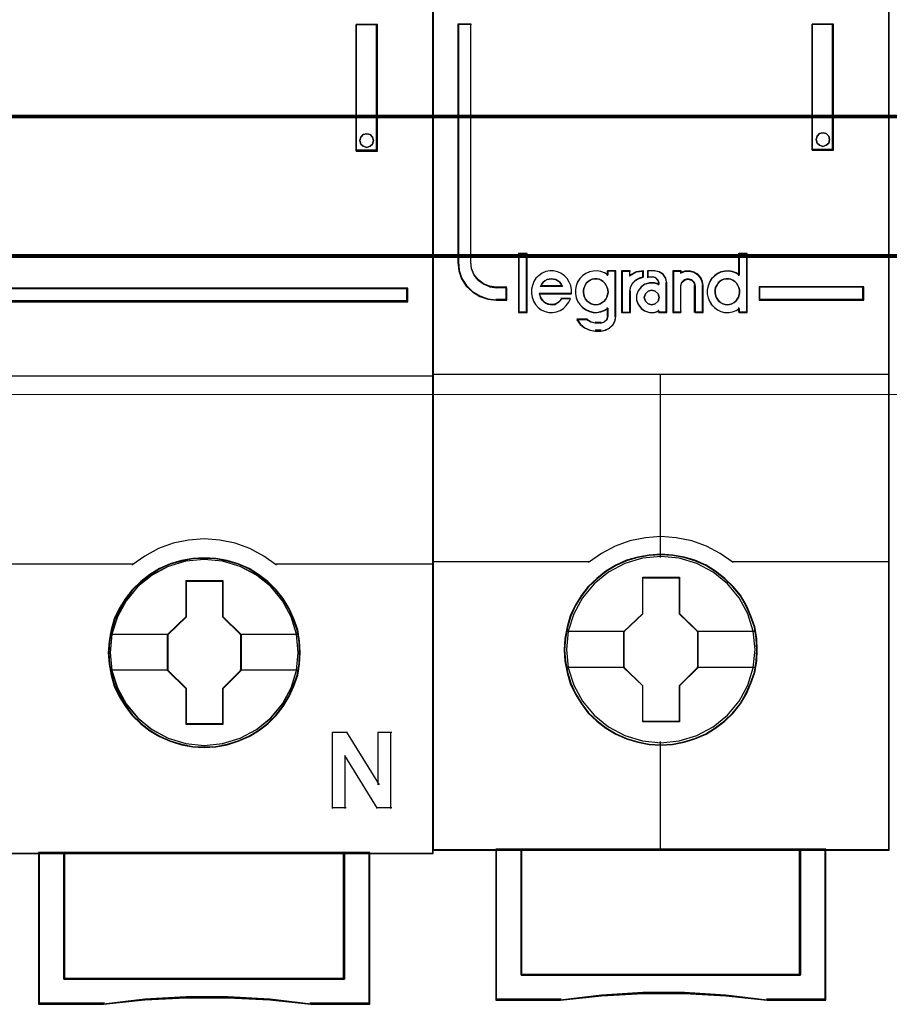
# Model space of a CAD drawing. Header units: millimetres. Extents: x -1290 to 1795, y -4192 to -1311.
# Tile 1043 of 1056: x 1490.75 to 1497.6, y -1929.76 to -1922.01. Entities that reach past the tile are written whole.
import ezdxf

# ---------------------------------------------------------------- set-up
doc = ezdxf.new("R2010")
doc.units = ezdxf.units.MM
doc.layers.add('30', color=7, linetype='Continuous')
doc.layers.add('45', color=7, linetype='Continuous')
doc.layers.add('Aparatura', color=7, linetype='Continuous', lineweight=13)

# ---------------------------------------------------------------- blocks, each defined once
blk = doc.blocks.new('*U166')
at = {"layer": '45', "color": 7}
for points in [[(315.552086, -533.484912), (243.531267, -533.484912), (243.531267, -615.513475), (315.552086, -615.513475), (315.552086, -533.484912)], [(312.51392, -587.855812), (313.353578, -587.855812), (313.353578, -582.875135), (312.51392, -582.875135), (312.51392, -587.855812)], [(312.693595, -587.312518), (312.78472, -587.211113), (312.93052, -587.175323), (313.06417, -587.211113), (313.16137, -587.312518), (313.19782, -587.443748), (313.16137, -587.580943), (313.06417, -587.670418), (312.93052, -587.712173), (312.78472, -587.670418), (312.693595, -587.580943), (312.657145, -587.443748), (312.693595, -587.312518)], [(279.518402, -593.254838), (279.518402, -593.788097), (314.55488, -593.788097), (314.55488, -593.254838), (279.518402, -593.254838)], [(310.308251, -607.602565), (310.285865, -607.154627), (310.213109, -606.706689), (310.056406, -606.275342), (309.877316, -605.860584), (309.647857, -605.473478), (309.368029, -605.125082), (309.037832, -604.804336), (308.674055, -604.527831), (308.304682, -604.284507), (307.873747, -604.102014), (307.442812, -603.974822), (306.98949, -603.89187), (306.536169, -603.86975), (306.082847, -603.89187), (305.640719, -603.974822), (305.192994, -604.102014), (304.778849, -604.284507), (304.392686, -604.527831), (304.034506, -604.804336), (303.698712, -605.125082), (303.435674, -605.473478), (303.189425, -605.860584), (302.993545, -606.275342), (302.876018, -606.706689), (302.786473, -607.154627), (302.75849, -607.602565), (302.786473, -608.050502), (302.876018, -608.48738), (302.993545, -608.918728), (303.189425, -609.327955), (303.435674, -609.720592), (303.698712, -610.080048), (304.034506, -610.400793), (304.392686, -610.677298), (304.778849, -610.904032), (305.192994, -611.086525), (305.640719, -611.224778), (306.082847, -611.313259), (306.536169, -611.33538), (306.98949, -611.313259), (307.442812, -611.224778), (307.873747, -611.086525), (308.304682, -610.904032), (308.674055, -610.677298), (309.037832, -610.400793), (309.368029, -610.080048), (309.647857, -609.720592), (309.877316, -609.327955), (310.056406, -608.918728), (310.213109, -608.48738), (310.285865, -608.050502), (310.308251, -607.602565)], [(310.308251, -607.602565), (310.285865, -607.154627), (310.213109, -606.706689), (310.056406, -606.275342), (309.877316, -605.860584), (309.647857, -605.473478), (309.368029, -605.125082), (309.037832, -604.804336), (308.674055, -604.527831), (308.304682, -604.284507), (307.873747, -604.102014), (307.442812, -603.974822), (306.98949, -603.89187), (306.536169, -603.86975), (306.082847, -603.89187), (305.640719, -603.974822), (305.192994, -604.102014), (304.778849, -604.284507), (304.392686, -604.527831), (304.034506, -604.804336), (303.698712, -605.125082), (303.435674, -605.473478), (303.189425, -605.860584), (302.993545, -606.275342), (302.876018, -606.706689), (302.786473, -607.154627), (302.75849, -607.602565), (302.786473, -608.050502), (302.876018, -608.48738), (302.993545, -608.918728), (303.189425, -609.327955), (303.435674, -609.720592), (303.698712, -610.080048), (304.034506, -610.400793), (304.392686, -610.677298), (304.778849, -610.904032), (305.192994, -611.086525), (305.640719, -611.224778), (306.082847, -611.313259), (306.536169, -611.33538), (306.98949, -611.313259), (307.442812, -611.224778), (307.873747, -611.086525), (308.304682, -610.904032), (308.674055, -610.677298), (309.037832, -610.400793), (309.368029, -610.080048), (309.647857, -609.720592), (309.877316, -609.327955), (310.056406, -608.918728), (310.213109, -608.48738), (310.285865, -608.050502), (310.308251, -607.602565)], [(310.288558, -607.603462), (310.266288, -607.158002), (310.193912, -606.712542), (310.038026, -606.283581), (309.859871, -605.871118), (309.631609, -605.486152), (309.35324, -605.139684), (309.024766, -604.820712), (308.662887, -604.545737), (308.295441, -604.303759), (307.866754, -604.122275), (307.438067, -603.995786), (306.987111, -603.913294), (306.536154, -603.891296), (306.085198, -603.913294), (305.645376, -603.995786), (305.199987, -604.122275), (304.788002, -604.303759), (304.403854, -604.545737), (304.047542, -604.820712), (303.713501, -605.139684), (303.451834, -605.486152), (303.20687, -605.871118), (303.012013, -606.283581), (302.895098, -606.712542), (302.80602, -607.158002), (302.778183, -607.603462), (302.80602, -608.048922), (302.895098, -608.483383), (303.012013, -608.912345), (303.20687, -609.319308), (303.451834, -609.709773), (303.713501, -610.067241), (304.047542, -610.386213), (304.403854, -610.661188), (304.788002, -610.886668), (305.199987, -611.068151), (305.645376, -611.205639), (306.085198, -611.293631), (306.536154, -611.315629), (306.987111, -611.293631), (307.438067, -611.205639), (307.866754, -611.068151), (308.295441, -610.886668), (308.662887, -610.661188), (309.024766, -610.386213), (309.35324, -610.067241), (309.631609, -609.709773), (309.859871, -609.319308), (310.038026, -608.912345), (310.193912, -608.483383), (310.266288, -608.048922), (310.288558, -607.603462)], [(305.82407, -604.765697), (307.264994, -604.765697), (307.264994, -606.184208), (307.982631, -606.887923), (307.982631, -608.306434), (307.264994, -609.02123), (307.264994, -610.428659), (305.82407, -610.428659), (305.82407, -609.02123), (305.089481, -608.306434), (305.089481, -606.887923), (305.82407, -606.184208), (305.82407, -604.765697)], [(305.82407, -604.765697), (307.264994, -604.765697), (307.264994, -604.765697), (307.264994, -606.184208), (307.264994, -606.184208), (307.982631, -606.887923), (307.982631, -606.887923), (307.982631, -608.306434), (307.982631, -608.306434), (307.264994, -609.02123), (307.264994, -609.02123), (307.264994, -610.428659), (307.264994, -610.428659), (305.82407, -610.428659), (305.82407, -610.428659), (305.82407, -609.02123), (305.82407, -609.02123), (305.089481, -608.306434), (305.089481, -608.306434), (305.089481, -606.887923), (305.089481, -606.887923), (305.82407, -606.184208), (305.82407, -606.184208), (305.82407, -604.765697), (305.82407, -604.765697)], [(305.834644, -604.787243), (307.254168, -604.787243), (307.254168, -606.19496), (307.961147, -606.89332), (307.961147, -608.301037), (307.254168, -609.010394), (307.254168, -610.407113), (305.834644, -610.407113), (305.834644, -609.010394), (305.110965, -608.301037), (305.110965, -606.89332), (305.834644, -606.19496), (305.834644, -604.787243)], [(312.053055, -620.454479), (301.013473, -620.454479), (301.013473, -615.470383), (300.013936, -615.470383), (300.013936, -621.44576), (302.571411, -621.44576), (304.201941, -621.274086), (305.826887, -621.191017), (307.468585, -621.191017), (309.110283, -621.274086), (310.729645, -621.44576), (313.058176, -621.44576), (313.058176, -615.470383), (312.053055, -615.470383), (312.053055, -620.454479)], [(301.011142, -615.470383), (301.011142, -620.461834), (312.055599, -620.461834), (312.055599, -615.470383), (306.530577, -615.470383), (301.011142, -615.470383)]]:
    blk.add_lwpolyline(points, close=True, dxfattribs=at)
at = {"layer": '45', "color": 139}
for points in [[(315.552086, -533.484912), (243.531267, -533.484912), (243.531267, -615.513475), (315.552086, -615.513475), (315.552086, -533.484912)], [(313.19782, -587.443748), (313.16137, -587.312518), (313.06417, -587.211113), (312.93052, -587.175323), (312.78472, -587.211113), (312.693595, -587.312518), (312.657145, -587.443748), (312.693595, -587.580943), (312.78472, -587.670418), (312.93052, -587.712173), (313.06417, -587.670418), (313.16137, -587.580943), (313.19782, -587.443748)], [(310.236638, -607.591792), (310.163861, -606.872865), (309.956724, -606.19265), (309.615228, -605.556676), (309.156169, -604.998126), (308.590742, -604.544649), (307.946938, -604.207307), (307.252751, -603.997159), (306.530571, -603.930796), (305.808392, -603.997159), (305.119803, -604.207307), (304.475999, -604.544649), (303.916171, -604.998126), (303.457111, -605.556676), (303.115615, -606.19265), (302.897282, -606.872865), (302.830103, -607.591792), (302.897282, -608.305188), (303.115615, -608.990934), (303.457111, -609.621377), (303.916171, -610.174397), (304.475999, -610.627874), (305.119803, -610.970747), (305.808392, -611.180895), (306.530571, -611.252787), (307.252751, -611.180895), (307.946938, -610.970747), (308.590742, -610.627874), (309.156169, -610.174397), (309.615228, -609.621377), (309.956724, -608.990934), (310.163861, -608.305188), (310.236638, -607.591792)], [(310.236638, -607.59725), (310.163861, -606.878309), (309.956724, -606.192551), (309.615228, -605.556565), (309.15057, -605.003533), (308.59634, -604.550048), (307.952537, -604.212698), (307.252751, -604.002547), (306.53617, -603.936183), (305.81399, -604.002547), (305.114204, -604.212698), (304.481598, -604.550048), (303.916171, -605.003533), (303.451513, -605.556565), (303.110017, -606.192551), (302.90288, -606.878309), (302.830103, -607.59725), (302.90288, -608.30513), (303.110017, -608.996419), (303.451513, -609.626875), (303.916171, -610.179906), (304.481598, -610.633392), (305.114204, -610.970741), (305.81399, -611.180893), (306.53617, -611.252787), (307.252751, -611.180893), (307.952537, -610.970741), (308.59634, -610.633392), (309.15057, -610.179906), (309.615228, -609.626875), (309.956724, -608.996419), (310.163861, -608.30513), (310.236638, -607.59725)]]:
    blk.add_lwpolyline(points, close=True, dxfattribs=at)
at = {"layer": '45', "color": 59}
for points in [[(315.530602, -533.506458), (243.550961, -533.506458), (243.550961, -615.493725), (315.530602, -615.493725), (315.530602, -533.506458)], [(312.51392, -587.855812), (313.353578, -587.855812), (313.353578, -582.875135), (312.51392, -582.875135), (312.51392, -587.855812)], [(312.693595, -587.312518), (312.78472, -587.211113), (312.93052, -587.175323), (313.06417, -587.211113), (313.16137, -587.312518), (313.19782, -587.443748), (313.16137, -587.580943), (313.06417, -587.670418), (312.93052, -587.712173), (312.78472, -587.670418), (312.693595, -587.580943), (312.657145, -587.443748), (312.693595, -587.312518)], [(312.053055, -620.454479), (301.013473, -620.454479), (301.013473, -615.470383), (300.013936, -615.470383), (300.013936, -621.44576), (302.571411, -621.44576), (304.201941, -621.274086), (305.826887, -621.191017), (307.468585, -621.191017), (309.110283, -621.274086), (310.729645, -621.44576), (313.058176, -621.44576), (313.058176, -615.470383), (312.053055, -615.470383), (312.053055, -620.454479)], [(312.034882, -620.440082), (301.031665, -620.440082), (301.031665, -615.491929), (300.03542, -615.491929), (300.03542, -621.424214), (302.584471, -621.424214), (304.20963, -621.253778), (305.829223, -621.171309), (307.465513, -621.171309), (309.101804, -621.253778), (310.715831, -621.424214), (313.036692, -621.424214), (313.036692, -615.491929), (312.034882, -615.491929), (312.034882, -620.440082)], [(301.011142, -615.470383), (301.011142, -620.461834), (312.055599, -620.461834), (312.055599, -615.470383), (306.530577, -615.470383), (301.011142, -615.470383)], [(301.030835, -615.491929), (301.030835, -620.440288), (312.035906, -620.440288), (312.035906, -615.491929), (306.530587, -615.491929), (301.030835, -615.491929)]]:
    blk.add_lwpolyline(points, close=True, dxfattribs=at)
at = {"layer": '45', "color": 139}
for points in [[(312.51392, -587.855812), (312.51392, -582.875135)], [(312.51392, -582.875135), (313.353578, -582.875135)], [(313.30882, -587.855812), (313.30882, -582.875135)], [(312.51392, -587.812721), (313.353578, -587.812721)], [(279.518402, -593.254838), (314.55488, -593.254838)], [(314.510122, -593.788097), (314.510122, -593.254838)], [(279.518402, -593.74321), (314.55488, -593.74321)], [(243.531267, -596.707557), (315.552086, -596.707557)], [(309.379077, -604.155232), (308.880027, -603.799626), (308.330511, -603.507112), (307.747352, -603.294895), (307.14737, -603.168712), (306.530567, -603.122828), (305.919371, -603.168712), (305.313782, -603.294895), (304.73623, -603.507112), (304.192321, -603.799626), (303.687664, -604.155232)], [(297.516446, -604.11214), (303.730631, -604.11214)], [(309.33611, -604.11214), (315.552086, -604.11214)], [(311.572214, -610.732096), (312.17376, -610.732096)], [(311.572214, -610.732096), (311.572214, -613.73774)], [(312.129002, -610.732096), (313.414449, -612.809473)], [(313.369691, -610.732096), (313.915737, -610.732096)], [(313.369691, -610.732096), (313.369691, -612.809473)], [(313.870979, -610.732096), (313.870979, -613.73774)], [(312.073502, -611.64959), (312.073502, -613.73774)], [(313.353578, -613.73774), (312.073502, -611.64959)], [(311.572214, -613.694648), (312.11826, -613.694648)], [(313.30882, -613.694648), (313.915737, -613.694648)], [(300.013936, -615.470383), (300.013936, -621.44576)], [(306.552169, -615.470383), (300.013936, -615.470383)], [(301.011142, -615.470383), (301.011142, -620.461834)], [(312.012632, -620.461834), (312.012632, -615.470383)], [(313.013418, -615.470383), (313.013418, -621.44576)], [(301.011142, -620.418742), (312.055599, -620.418742)], [(310.737927, -621.44576), (309.11532, -621.24611), (307.470332, -621.149505), (305.825345, -621.149505), (304.197143, -621.24611), (302.563346, -621.44576)], [(302.608103, -621.402668), (300.013936, -621.402668)], [(313.058176, -621.402668), (310.693169, -621.402668)]]:
    blk.add_lwpolyline(points, dxfattribs=at)
at = {"layer": '45', "color": 1}
for points in [[(279.518402, -593.254838), (279.518402, -593.788097), (314.55488, -593.788097), (314.55488, -593.254838), (279.518402, -593.254838)], [(279.539886, -593.276384), (279.539886, -593.766551), (314.533396, -593.766551), (314.533396, -593.276384), (279.539886, -593.276384)]]:
    blk.add_lwpolyline(points, close=True, dxfattribs=at)
at = {"layer": '45', "color": 7}
for points in [[(302.824732, -606.871802), (305.134239, -606.871802)], [(307.937873, -606.871802), (310.236638, -606.871802)], [(302.824732, -608.279463), (305.134239, -608.279463)], [(307.937873, -608.279463), (310.236638, -608.279463)]]:
    blk.add_lwpolyline(points, dxfattribs=at)
blk = doc.blocks.new('*U167')
at = {"layer": '45', "color": 7}
for points in [[(333.492839, -533.64471), (315.51986, -533.64471), (315.51986, -615.375223), (333.492839, -615.375223), (333.492839, -533.64471)], [(318.445236, -593.725255), (318.445236, -593.23608), (318.042962, -593.23608), (317.771003, -593.197606), (317.533038, -593.093175), (317.323403, -592.944774), (317.159094, -592.741409), (317.051443, -592.49957), (317.023114, -592.235745), (317.023114, -582.858975), (316.518856, -582.858975), (316.518856, -592.235745), (316.552851, -592.571022), (316.660502, -592.88981), (316.841808, -593.170124), (317.091104, -593.400971), (317.380061, -593.576854), (317.697347, -593.686781), (318.042962, -593.725255), (318.445236, -593.725255)], [(330.463625, -582.858975), (330.463625, -587.819902), (331.301492, -587.819902), (331.301492, -582.858975), (330.463625, -582.858975)], [(331.115259, -587.271122), (331.151106, -587.401036), (331.115259, -587.542759), (331.019669, -587.631337), (330.882257, -587.672673), (330.750819, -587.631337), (330.655229, -587.542759), (330.619382, -587.401036), (330.655229, -587.271122), (330.750819, -587.170735), (330.882257, -587.141209), (331.019669, -587.170735), (331.115259, -587.271122)], [(319.231184, -594.199263), (319.231184, -591.908224), (318.92325, -591.908224), (318.92325, -594.199263), (319.231184, -594.199263)], [(332.493843, -593.199178), (328.372536, -593.199178), (328.372536, -593.725255), (332.493843, -593.725255), (332.493843, -593.199178)], [(328.304504, -607.491304), (328.282195, -607.039907), (328.209692, -606.58851), (328.053531, -606.153627), (327.875062, -605.740764), (327.640821, -605.344416), (327.356385, -604.997611), (327.027332, -604.67833), (326.659239, -604.397583), (326.285569, -604.15537), (325.85055, -603.968206), (325.421108, -603.841594), (324.96378, -603.759022), (324.506452, -603.731497), (324.049125, -603.759022), (323.602951, -603.841594), (323.151201, -603.968206), (322.73849, -604.15537), (322.348088, -604.397583), (321.985572, -604.67833), (321.650942, -604.997611), (321.383238, -605.344416), (321.137843, -605.740764), (320.942642, -606.153627), (320.819944, -606.58851), (320.73071, -607.039907), (320.702824, -607.491304), (320.73071, -607.942701), (320.819944, -608.377583), (320.942642, -608.812466), (321.137843, -609.225329), (321.383238, -609.621677), (321.650942, -609.979492), (321.985572, -610.304278), (322.348088, -610.57952), (322.73849, -610.810723), (323.151201, -610.997887), (323.602951, -611.130004), (324.049125, -611.223586), (324.506452, -611.245605), (324.96378, -611.223586), (325.421108, -611.130004), (325.85055, -610.997887), (326.285569, -610.810723), (326.659239, -610.57952), (327.027332, -610.304278), (327.356385, -609.979492), (327.640821, -609.621677), (327.875062, -609.225329), (328.053531, -608.812466), (328.209692, -608.377583), (328.282195, -607.942701), (328.304504, -607.491304)], [(328.304504, -607.491304), (328.282195, -607.039907), (328.209692, -606.58851), (328.053531, -606.153627), (327.875062, -605.740764), (327.640821, -605.344416), (327.356385, -604.997611), (327.027332, -604.67833), (326.659239, -604.397583), (326.285569, -604.15537), (325.85055, -603.968206), (325.421108, -603.841594), (324.96378, -603.759022), (324.506452, -603.731497), (324.049125, -603.759022), (323.602951, -603.841594), (323.151201, -603.968206), (322.73849, -604.15537), (322.348088, -604.397583), (321.985572, -604.67833), (321.650942, -604.997611), (321.383238, -605.344416), (321.137843, -605.740764), (320.942642, -606.153627), (320.819944, -606.58851), (320.73071, -607.039907), (320.702824, -607.491304), (320.73071, -607.942701), (320.819944, -608.377583), (320.942642, -608.812466), (321.137843, -609.225329), (321.383238, -609.621677), (321.650942, -609.979492), (321.985572, -610.304278), (322.348088, -610.57952), (322.73849, -610.810723), (323.151201, -610.997887), (323.602951, -611.130004), (324.049125, -611.223586), (324.506452, -611.245605), (324.96378, -611.223586), (325.421108, -611.130004), (325.85055, -610.997887), (326.285569, -610.810723), (326.659239, -610.57952), (327.027332, -610.304278), (327.356385, -609.979492), (327.640821, -609.621677), (327.875062, -609.225329), (328.053531, -608.812466), (328.209692, -608.377583), (328.282195, -607.942701), (328.304504, -607.491304)], [(328.286601, -607.491291), (328.264397, -607.042051), (328.192236, -606.592811), (328.03681, -606.160007), (327.859182, -605.749117), (327.626044, -605.354663), (327.342948, -605.009515), (327.015445, -604.69176), (326.649086, -604.412355), (326.277176, -604.171299), (325.844206, -603.985029), (325.416787, -603.859023), (324.961613, -603.776845), (324.506439, -603.749452), (324.051266, -603.776845), (323.607194, -603.859023), (323.157571, -603.985029), (322.746805, -604.171299), (322.358242, -604.412355), (321.997433, -604.69176), (321.66438, -605.009515), (321.397936, -605.354663), (321.153697, -605.749117), (320.959415, -606.160007), (320.837296, -606.592811), (320.748481, -607.042051), (320.720727, -607.491291), (320.748481, -607.94053), (320.837296, -608.373335), (320.959415, -608.806139), (321.153697, -609.217029), (321.397936, -609.611483), (321.66438, -609.967588), (321.997433, -610.290821), (322.358242, -610.564748), (322.746805, -610.794846), (323.157571, -610.981116), (323.607194, -611.112601), (324.051266, -611.205736), (324.506439, -611.22765), (324.961613, -611.205736), (325.416787, -611.112601), (325.844206, -610.981116), (326.277176, -610.794846), (326.649086, -610.564748), (327.015445, -610.290821), (327.342948, -609.967588), (327.626044, -609.611483), (327.859182, -609.217029), (328.03681, -608.806139), (328.192236, -608.373335), (328.264397, -607.94053), (328.286601, -607.491291)], [(323.792197, -604.634627), (325.237372, -604.634627), (325.237372, -606.063032), (325.962771, -606.768962), (325.962771, -608.197368), (325.237372, -608.914328), (325.237372, -610.331703), (323.792197, -610.331703), (323.792197, -608.914328), (323.049928, -608.197368), (323.049928, -606.768962), (323.792197, -606.063032), (323.792197, -604.634627)], [(323.792197, -604.634627), (325.237372, -604.634627), (325.237372, -604.634627), (325.237372, -606.063032), (325.237372, -606.063032), (325.962771, -606.768962), (325.962771, -606.768962), (325.962771, -608.197368), (325.962771, -608.197368), (325.237372, -608.914328), (325.237372, -608.914328), (325.237372, -610.331703), (325.237372, -610.331703), (323.792197, -610.331703), (323.792197, -610.331703), (323.792197, -608.914328), (323.792197, -608.914328), (323.049928, -608.197368), (323.049928, -608.197368), (323.049928, -606.768962), (323.049928, -606.768962), (323.792197, -606.063032), (323.792197, -606.063032), (323.792197, -604.634627), (323.792197, -604.634627)], [(323.802309, -604.654377), (325.228832, -604.654377), (325.228832, -606.073329), (325.944868, -606.774587), (325.944868, -608.193539), (325.228832, -608.905754), (325.228832, -610.313748), (323.802309, -610.313748), (323.802309, -608.905754), (323.069621, -608.193539), (323.069621, -606.774587), (323.802309, -606.073329), (323.802309, -604.654377)], [(330.006235, -615.337517), (330.006235, -620.288123), (319.008254, -620.288123), (319.008254, -615.337517), (318.011979, -615.337517), (318.011979, -621.285962), (320.555541, -621.285962), (322.175183, -621.109548), (323.805956, -621.021341), (325.43673, -621.021341), (327.067503, -621.109548), (328.692711, -621.285962), (331.00251, -621.285962), (331.00251, -615.337517), (330.006235, -615.337517)], [(324.501676, -615.337517), (319.005604, -615.337517), (319.005604, -620.294854), (330.008884, -620.294854), (330.008884, -615.337517), (324.501676, -615.337517)], [(330.008884, -620.294854), (330.008884, -615.337517), (324.501676, -615.337517), (319.005604, -615.337517), (319.005604, -620.294854), (330.008884, -620.294854)]]:
    blk.add_lwpolyline(points, close=True, dxfattribs=at)
at = {"layer": '45', "color": 139}
for points in [[(333.492839, -533.64471), (315.51986, -533.64471), (315.51986, -615.375223), (333.492839, -615.375223), (333.492839, -533.64471)], [(331.151106, -587.401036), (331.115259, -587.271122), (331.019669, -587.170735), (330.882257, -587.141209), (330.750819, -587.170735), (330.655229, -587.271122), (330.619382, -587.401036), (330.655229, -587.542759), (330.750819, -587.631337), (330.882257, -587.672673), (331.019669, -587.631337), (331.115259, -587.542759), (331.151106, -587.401036)], [(321.937737, -593.91019), (322.035927, -593.898822), (322.122565, -593.870402), (322.203428, -593.824929), (322.272739, -593.768089), (322.336274, -593.688512), (322.376705, -593.61462), (322.405584, -593.517991), (322.428688, -593.421362), (322.417136, -593.324733), (322.399809, -593.228104), (322.359377, -593.142843), (322.307394, -593.051898), (322.238083, -592.989374), (322.162997, -592.938217), (322.076358, -592.898429), (321.983944, -592.881377), (321.897305, -592.881377), (321.799115, -592.898429), (321.724028, -592.938217), (321.643166, -592.989374), (321.573855, -593.051898), (321.527648, -593.142843), (321.487216, -593.228104), (321.458337, -593.324733), (321.458337, -593.421362), (321.469889, -593.517991), (321.498768, -593.61462), (321.544975, -593.688512), (321.602734, -593.768089), (321.683597, -593.824929), (321.76446, -593.870402), (321.851098, -593.898822), (321.937737, -593.91019)], [(327.121105, -593.91019), (327.213598, -593.898822), (327.300309, -593.870402), (327.387021, -593.824929), (327.45639, -593.768089), (327.514198, -593.688512), (327.566225, -593.61462), (327.595129, -593.517991), (327.60091, -593.421362), (327.60091, -593.324733), (327.583568, -593.228104), (327.543102, -593.142843), (327.485294, -593.051898), (327.415925, -592.989374), (327.346556, -592.938217), (327.259844, -592.898429), (327.173132, -592.881377), (327.074859, -592.881377), (326.988147, -592.898429), (326.901436, -592.938217), (326.820505, -592.989374), (326.762697, -593.051898), (326.704889, -593.142843), (326.664424, -593.228104), (326.641301, -593.324733), (326.641301, -593.421362), (326.652862, -593.517991), (326.681766, -593.61462), (326.733793, -593.688512), (326.791601, -593.768089), (326.86097, -593.824929), (326.947682, -593.870402), (327.034394, -593.898822), (327.121105, -593.91019)], [(324.437422, -593.622912), (324.395861, -593.482205), (324.28899, -593.376674), (324.146496, -593.335635), (324.004001, -593.376674), (323.89713, -593.482205), (323.85557, -593.622912), (323.89713, -593.76362), (324.004001, -593.869151), (324.146496, -593.91019), (324.28899, -593.869151), (324.395861, -593.76362), (324.437422, -593.622912)], [(328.216779, -607.480412), (328.144261, -606.759235), (327.937866, -606.076595), (327.592015, -605.4435), (327.134599, -604.887479), (326.571196, -604.436055), (325.924119, -604.094735), (325.226838, -603.885538), (324.501666, -603.819476), (323.782072, -603.885538), (323.09037, -604.094735), (322.443293, -604.436055), (321.87989, -604.887479), (321.422474, -605.4435), (321.076623, -606.076595), (320.864649, -606.759235), (320.79771, -607.480412), (320.864649, -608.196084), (321.076623, -608.88423), (321.422474, -609.511819), (321.87989, -610.067841), (322.443293, -610.52477), (323.09037, -610.860585), (323.782072, -611.075286), (324.501666, -611.146854), (325.226838, -611.075286), (325.924119, -610.860585), (326.571196, -610.52477), (327.134599, -610.067841), (327.592015, -609.511819), (327.937866, -608.88423), (328.144261, -608.196084), (328.216779, -607.480412)]]:
    blk.add_lwpolyline(points, close=True, dxfattribs=at)
at = {"layer": '45', "color": 59}
for points in [[(333.474936, -533.664461), (315.539553, -533.664461), (315.539553, -615.357268), (333.474936, -615.357268), (333.474936, -533.664461)], [(330.463625, -582.858975), (330.463625, -587.819902), (331.301492, -587.819902), (331.301492, -582.858975), (330.463625, -582.858975)], [(331.115259, -587.271122), (331.151106, -587.401036), (331.115259, -587.542759), (331.019669, -587.631337), (330.882257, -587.672673), (330.750819, -587.631337), (330.655229, -587.542759), (330.619382, -587.401036), (330.655229, -587.271122), (330.750819, -587.170735), (330.882257, -587.141209), (331.019669, -587.170735), (331.115259, -587.271122)], [(319.249087, -594.217218), (319.249087, -591.890269), (318.905347, -591.890269), (318.905347, -594.217218), (319.249087, -594.217218)], [(326.335157, -593.320953), (326.335157, -593.482392), (326.363595, -593.632697), (326.420471, -593.771869), (326.505786, -593.905474), (326.613851, -594.016811), (326.73898, -594.111448), (326.869795, -594.172683), (327.017674, -594.206085), (327.171241, -594.217218), (327.324807, -594.189384), (327.466998, -594.133715), (327.592126, -594.050212), (327.592126, -594.217218), (327.910635, -594.217218), (327.910635, -591.890269), (327.592126, -591.890269), (327.592126, -592.747566), (327.466998, -592.664063), (327.324807, -592.613961), (327.171241, -592.586127), (327.017674, -592.597261), (326.869795, -592.625095), (326.73898, -592.691897), (326.613851, -592.7754), (326.505786, -592.886738), (326.420471, -593.020342), (326.363595, -593.170648), (326.335157, -593.320953)], [(319.410216, -593.460265), (319.438648, -593.611655), (319.495513, -593.763046), (319.575124, -593.892009), (319.677482, -594.009757), (319.802585, -594.105077), (319.950434, -594.172362), (320.092597, -594.206004), (320.246132, -594.217218), (320.399668, -594.189183), (320.547517, -594.133112), (320.678307, -594.049006), (320.78635, -593.942472), (320.883021, -593.807903), (320.951259, -593.667726), (320.604382, -593.667726), (320.547517, -593.740618), (320.479279, -593.807903), (320.399668, -593.858366), (320.325743, -593.886402), (320.240446, -593.903223), (320.149462, -593.892009), (320.064164, -593.875187), (319.978866, -593.847152), (319.899255, -593.791081), (319.84239, -593.723797), (319.785525, -593.645298), (319.757093, -593.561192), (319.72866, -593.477086), (320.991065, -593.477086), (320.991065, -593.314481), (320.962632, -593.151876), (320.90008, -593.0117), (320.814783, -592.87713), (320.712426, -592.764989), (320.57595, -592.669669), (320.439473, -592.613598), (320.285938, -592.574349), (320.132402, -592.574349), (319.978866, -592.602384), (319.836704, -592.658455), (319.711601, -592.753775), (319.592184, -592.860309), (319.506886, -592.994879), (319.450021, -593.146269), (319.410216, -593.29766), (319.410216, -593.460265)], [(321.232182, -593.008662), (321.175275, -593.159001), (321.146822, -593.30934), (321.146822, -593.470816), (321.175275, -593.621155), (321.232182, -593.760358), (321.323232, -593.893993), (321.425664, -594.005355), (321.550858, -594.100013), (321.698815, -594.161262), (321.841081, -594.194671), (321.994728, -594.205807), (322.142685, -594.177967), (322.284951, -594.122286), (322.421527, -594.038764), (322.421527, -594.356147), (322.381692, -594.49535), (322.27357, -594.590008), (322.142685, -594.628984), (321.937822, -594.628984), (321.755721, -594.590008), (321.590692, -594.49535), (321.198038, -594.49535), (321.328923, -594.679097), (321.505333, -594.8183), (321.715887, -594.912958), (321.937822, -594.940799), (322.142685, -594.940799), (322.324786, -594.912958), (322.484124, -594.829437), (322.620699, -594.706938), (322.706059, -594.534326), (322.740203, -594.356147), (322.740203, -592.574349), (322.421527, -592.574349), (322.421527, -592.735824), (322.284951, -592.652302), (322.142685, -592.602189), (321.994728, -592.574349), (321.841081, -592.585485), (321.698815, -592.613326), (321.550858, -592.680143), (321.425664, -592.763665), (321.323232, -592.875027), (321.232182, -593.008662)], [(322.962202, -592.574349), (322.962202, -594.217218), (323.287198, -594.217218), (323.287198, -593.39298), (323.316216, -593.230375), (323.391662, -593.06777), (323.513535, -592.944415), (323.658623, -592.860309), (323.826925, -592.809845), (323.826925, -592.574349), (323.542553, -592.613598), (323.287198, -592.748168), (323.287198, -592.574349), (322.962202, -592.574349)], [(322.980105, -592.592304), (322.980105, -594.199263), (323.291644, -594.199263), (323.291644, -593.393041), (323.31946, -593.233991), (323.391782, -593.07494), (323.508609, -592.954281), (323.647689, -592.872013), (323.809021, -592.822653), (323.809021, -592.592304), (323.536425, -592.630695), (323.291644, -592.762323), (323.291644, -592.592304), (322.980105, -592.592304)], [(323.612207, -593.364945), (323.554797, -593.533157), (323.554797, -593.723797), (323.612207, -593.892009), (323.727028, -594.049006), (323.870555, -594.149933), (324.06001, -594.206004), (324.243724, -594.206004), (324.427438, -594.149933), (324.427438, -594.217218), (324.748937, -594.217218), (324.748937, -593.039735), (324.70875, -592.860309), (324.59967, -592.708918), (324.444661, -592.613598), (324.260947, -592.574349), (323.996858, -592.574349), (323.996858, -592.809845), (324.186313, -592.809845), (324.301134, -592.837881), (324.38725, -592.927594), (324.427438, -593.039735), (324.427438, -593.10702), (324.243724, -593.050949), (324.06001, -593.050949), (323.870555, -593.10702), (323.727028, -593.213554), (323.612207, -593.364945)], [(324.981678, -592.574349), (324.981678, -594.217218), (325.291231, -594.217218), (325.291231, -593.16309), (325.331358, -593.022914), (325.434542, -592.927594), (325.572121, -592.888344), (325.721165, -592.927594), (325.812884, -593.022914), (325.853011, -593.16309), (325.853011, -594.217218), (326.174028, -594.217218), (326.174028, -593.16309), (326.145366, -592.994879), (326.076577, -592.832274), (325.961928, -592.708918), (325.807151, -592.624812), (325.64091, -592.574349), (325.457472, -592.585563), (325.291231, -592.641634), (325.291231, -592.574349), (324.981678, -592.574349)], [(324.999581, -592.592304), (324.999581, -594.199263), (325.299838, -594.199263), (325.299838, -593.168177), (325.33876, -593.031064), (325.438846, -592.937827), (325.572293, -592.899436), (325.716861, -592.937827), (325.805826, -593.031064), (325.844748, -593.168177), (325.844748, -594.199263), (326.156125, -594.199263), (326.156125, -593.168177), (326.128324, -593.003641), (326.0616, -592.844591), (325.950394, -592.723932), (325.800266, -592.641664), (325.639017, -592.592304), (325.461087, -592.603273), (325.299838, -592.658118), (325.299838, -592.592304), (324.999581, -592.592304)], [(320.584687, -593.094417), (320.631211, -593.188405), (319.764698, -593.188405), (319.817038, -593.094417), (319.875193, -593.019226), (319.944979, -592.969099), (320.032212, -592.912706), (320.11363, -592.893909), (320.200862, -592.881377), (320.288095, -592.893909), (320.375328, -592.912706), (320.456745, -592.969099), (320.526532, -593.019226), (320.584687, -593.094417)], [(320.631211, -593.188405), (319.764698, -593.188405), (319.817038, -593.094417), (319.875193, -593.019226), (319.944979, -592.969099), (320.032212, -592.912706), (320.11363, -592.893909), (320.200862, -592.881377), (320.288095, -592.893909), (320.375328, -592.912706), (320.456745, -592.969099), (320.526532, -593.019226), (320.584687, -593.094417), (320.631211, -593.188405)], [(322.336274, -593.688512), (322.272739, -593.768089), (322.203428, -593.824929), (322.122565, -593.870402), (322.035927, -593.898822), (321.937737, -593.91019), (321.851098, -593.898822), (321.76446, -593.870402), (321.683597, -593.824929), (321.602734, -593.768089), (321.544975, -593.688512), (321.498768, -593.61462), (321.469889, -593.517991), (321.458337, -593.421362), (321.458337, -593.324733), (321.487216, -593.228104), (321.527648, -593.142843), (321.573855, -593.051898), (321.643166, -592.989374), (321.724028, -592.938217), (321.799115, -592.898429), (321.897305, -592.881377), (321.983944, -592.881377), (322.076358, -592.898429), (322.162997, -592.938217), (322.238083, -592.989374), (322.307394, -593.051898), (322.359377, -593.142843), (322.399809, -593.228104), (322.417136, -593.324733), (322.428688, -593.421362), (322.405584, -593.517991), (322.376705, -593.61462), (322.336274, -593.688512)], [(321.527648, -593.142843), (321.573855, -593.051898), (321.643166, -592.989374), (321.724028, -592.938217), (321.799115, -592.898429), (321.897305, -592.881377), (321.983944, -592.881377), (322.076358, -592.898429), (322.162997, -592.938217), (322.238083, -592.989374), (322.307394, -593.051898), (322.359377, -593.142843), (322.399809, -593.228104), (322.417136, -593.324733), (322.428688, -593.421362), (322.405584, -593.517991), (322.376705, -593.61462), (322.336274, -593.688512), (322.272739, -593.768089), (322.203428, -593.824929), (322.122565, -593.870402), (322.035927, -593.898822), (321.937737, -593.91019), (321.851098, -593.898822), (321.76446, -593.870402), (321.683597, -593.824929), (321.602734, -593.768089), (321.544975, -593.688512), (321.498768, -593.61462), (321.469889, -593.517991), (321.458337, -593.421362), (321.458337, -593.324733), (321.487216, -593.228104), (321.527648, -593.142843)], [(327.259844, -592.898429), (327.346556, -592.938217), (327.415925, -592.989374), (327.485294, -593.051898), (327.543102, -593.142843), (327.583568, -593.228104), (327.60091, -593.324733), (327.60091, -593.421362), (327.595129, -593.517991), (327.566225, -593.61462), (327.514198, -593.688512), (327.45639, -593.768089), (327.387021, -593.824929), (327.300309, -593.870402), (327.213598, -593.898822), (327.121105, -593.91019), (327.034394, -593.898822), (326.947682, -593.870402), (326.86097, -593.824929), (326.791601, -593.768089), (326.733793, -593.688512), (326.681766, -593.61462), (326.652862, -593.517991), (326.641301, -593.421362), (326.641301, -593.324733), (326.664424, -593.228104), (326.704889, -593.142843), (326.762697, -593.051898), (326.820505, -592.989374), (326.901436, -592.938217), (326.988147, -592.898429), (327.074859, -592.881377), (327.173132, -592.881377), (327.259844, -592.898429)], [(326.664424, -593.228104), (326.704889, -593.142843), (326.762697, -593.051898), (326.820505, -592.989374), (326.901436, -592.938217), (326.988147, -592.898429), (327.074859, -592.881377), (327.173132, -592.881377), (327.259844, -592.898429), (327.346556, -592.938217), (327.415925, -592.989374), (327.485294, -593.051898), (327.543102, -593.142843), (327.583568, -593.228104), (327.60091, -593.324733), (327.60091, -593.421362), (327.595129, -593.517991), (327.566225, -593.61462), (327.514198, -593.688512), (327.45639, -593.768089), (327.387021, -593.824929), (327.300309, -593.870402), (327.213598, -593.898822), (327.121105, -593.91019), (327.034394, -593.898822), (326.947682, -593.870402), (326.86097, -593.824929), (326.791601, -593.768089), (326.733793, -593.688512), (326.681766, -593.61462), (326.652862, -593.517991), (326.641301, -593.421362), (326.641301, -593.324733), (326.664424, -593.228104)], [(324.395861, -593.482205), (324.437422, -593.622912), (324.395861, -593.76362), (324.28899, -593.869151), (324.146496, -593.91019), (324.004001, -593.869151), (323.89713, -593.76362), (323.85557, -593.622912), (323.89713, -593.482205), (324.004001, -593.376674), (324.146496, -593.335635), (324.28899, -593.376674), (324.395861, -593.482205)], [(323.85557, -593.622912), (323.89713, -593.482205), (324.004001, -593.376674), (324.146496, -593.335635), (324.28899, -593.376674), (324.395861, -593.482205), (324.437422, -593.622912), (324.395861, -593.76362), (324.28899, -593.869151), (324.146496, -593.91019), (324.004001, -593.869151), (323.89713, -593.76362), (323.85557, -593.622912)], [(332.475939, -593.217133), (328.390439, -593.217133), (328.390439, -593.7073), (332.475939, -593.7073), (332.475939, -593.217133)], [(330.006235, -615.337517), (330.006235, -620.288123), (319.008254, -620.288123), (319.008254, -615.337517), (318.011979, -615.337517), (318.011979, -621.285962), (320.555541, -621.285962), (322.175183, -621.109548), (323.805956, -621.021341), (325.43673, -621.021341), (327.067503, -621.109548), (328.692711, -621.285962), (331.00251, -621.285962), (331.00251, -615.337517), (330.006235, -615.337517)], [(329.989425, -615.355472), (329.989425, -620.276192), (319.023274, -620.276192), (319.023274, -615.355472), (318.029882, -615.355472), (318.029882, -621.268007), (320.566082, -621.268007), (322.181037, -621.092658), (323.807091, -621.004984), (325.433144, -621.004984), (327.059198, -621.092658), (328.679702, -621.268007), (330.982816, -621.268007), (330.982816, -615.355472), (329.989425, -615.355472)], [(324.501676, -615.337517), (319.005604, -615.337517), (319.005604, -620.294854), (330.008884, -620.294854), (330.008884, -615.337517), (324.501676, -615.337517)], [(330.008884, -620.294854), (330.008884, -615.337517), (324.501676, -615.337517), (319.005604, -615.337517), (319.005604, -620.294854), (330.008884, -620.294854)], [(324.5008, -615.355472), (319.023508, -615.355472), (319.023508, -620.276899), (329.989191, -620.276899), (329.989191, -615.355472), (324.5008, -615.355472)]]:
    blk.add_lwpolyline(points, close=True, dxfattribs=at)
at = {"layer": '45', "color": 139}
for points in [[(316.518856, -582.858975), (316.518856, -592.240388)], [(316.518856, -582.858975), (317.05237, -582.858975)], [(317.012983, -582.858975), (317.012983, -592.240388)], [(330.463625, -587.819902), (330.463625, -582.858975)], [(330.463625, -582.858975), (331.301492, -582.858975)], [(331.262105, -587.819902), (331.262105, -582.858975)], [(330.463625, -587.782197), (331.301492, -587.782197)], [(316.518856, -592.202683), (316.552998, -592.545402), (316.661116, -592.871266), (316.843209, -593.157802), (317.093587, -593.393773), (317.383798, -593.57356), (317.702461, -593.685927), (318.049576, -593.725255)], [(317.012983, -592.202683), (317.041777, -592.475439), (317.151196, -592.725466), (317.318202, -592.935715), (317.53128, -593.08914), (317.773151, -593.197106), (318.049576, -593.236883)], [(318.905347, -591.890269), (318.905347, -594.217218)], [(318.905347, -591.890269), (319.249087, -591.890269)], [(319.2097, -591.890269), (319.2097, -594.217218)], [(327.561523, -591.890269), (327.561523, -592.771852)], [(327.561523, -591.890269), (327.910635, -591.890269)], [(327.873038, -591.890269), (327.873038, -594.217218)], [(320.991065, -593.477086), (320.991065, -593.314481), (320.962632, -593.151876), (320.90008, -593.0117), (320.814783, -592.87713), (320.712426, -592.764989), (320.57595, -592.669669), (320.439473, -592.613598), (320.285938, -592.574349), (320.132402, -592.574349), (319.978866, -592.602384), (319.836704, -592.658455), (319.711601, -592.753775), (319.592184, -592.860309), (319.506886, -592.994879), (319.450021, -593.146269), (319.410216, -593.29766), (319.410216, -593.460265), (319.438648, -593.611655), (319.495513, -593.763046), (319.575124, -593.892009), (319.677482, -594.009757), (319.802585, -594.105077), (319.950434, -594.172362), (320.092597, -594.206004), (320.246132, -594.217218), (320.399668, -594.189183), (320.547517, -594.133112), (320.678307, -594.049006), (320.78635, -593.942472), (320.883021, -593.807903), (320.951259, -593.667726)], [(322.428688, -592.736954), (322.291345, -592.652848), (322.14828, -592.602384), (321.999492, -592.574349), (321.844981, -592.585563), (321.701916, -592.613598), (321.553128, -592.680883), (321.42723, -592.764989), (321.324223, -592.87713), (321.232661, -593.0117), (321.175435, -593.16309), (321.146822, -593.314481), (321.146822, -593.477086), (321.175435, -593.628477), (321.232661, -593.768653), (321.324223, -593.903223), (321.42723, -594.015364), (321.553128, -594.110684), (321.701916, -594.172362), (321.844981, -594.206004), (321.999492, -594.217218), (322.14828, -594.189183), (322.291345, -594.133112), (322.428688, -594.049006)], [(322.389301, -592.574349), (322.389301, -592.771852)], [(322.389301, -592.574349), (322.740203, -592.574349)], [(322.700816, -592.574349), (322.700816, -594.366244)], [(322.962202, -592.574349), (322.962202, -594.217218)], [(322.962202, -592.574349), (323.311314, -592.574349)], [(323.826925, -592.574349), (323.534506, -592.621379), (323.271927, -592.782625)], [(323.271927, -592.574349), (323.271927, -592.782625)], [(323.787538, -592.574349), (323.787538, -592.843672)], [(323.982682, -592.574349), (323.982682, -592.843672)], [(324.276294, -592.574349), (323.982682, -592.574349)], [(324.748937, -593.068107), (324.70677, -592.877743), (324.592316, -592.717122), (324.429671, -592.615991), (324.236907, -592.574349)], [(324.981678, -592.574349), (324.981678, -594.217218)], [(324.981678, -592.574349), (325.320048, -592.574349)], [(326.174028, -593.188405), (326.145023, -593.01296), (326.07541, -592.843364), (325.959388, -592.714704), (325.802759, -592.626982), (325.634527, -592.574349), (325.448892, -592.586045), (325.280661, -592.644527)], [(325.280661, -592.574349), (325.280661, -592.678487)], [(327.60091, -592.736954), (327.474907, -592.652848), (327.331723, -592.602384), (327.177083, -592.574349), (327.022444, -592.585563), (326.873531, -592.613598), (326.741801, -592.680883), (326.615799, -592.764989), (326.506978, -592.87713), (326.421068, -593.0117), (326.363794, -593.16309), (326.335157, -593.314481), (326.335157, -593.477086), (326.363794, -593.628477), (326.421068, -593.768653), (326.506978, -593.903223), (326.615799, -594.015364), (326.741801, -594.110684), (326.873531, -594.172362), (327.022444, -594.206004), (327.177083, -594.217218), (327.331723, -594.189183), (327.474907, -594.133112), (327.60091, -594.049006)], [(320.631211, -593.188405), (320.584687, -593.094417), (320.526532, -593.019226), (320.456745, -592.969099), (320.375328, -592.912706), (320.288095, -592.893909), (320.200862, -592.881377), (320.11363, -592.893909), (320.032212, -592.912706), (319.944979, -592.969099), (319.875193, -593.019226), (319.817038, -593.094417), (319.764698, -593.188405)], [(323.826925, -592.804171), (323.653861, -592.856844), (323.504668, -592.944633), (323.379346, -593.07339), (323.301765, -593.243115), (323.271927, -593.412841)], [(323.982682, -592.804171), (324.204681, -592.804171)], [(324.437422, -593.068107), (324.392067, -592.939358), (324.294879, -592.836358), (324.165294, -592.804171)], [(324.398035, -593.028607), (324.398035, -593.132745)], [(324.70955, -593.028607), (324.70955, -594.217218)], [(325.864304, -593.188405), (325.822615, -593.031758), (325.727326, -592.925238), (325.572482, -592.881377), (325.429549, -592.925238), (325.32235, -593.031758), (325.280661, -593.188405)], [(318.011979, -593.199178), (318.445236, -593.199178)], [(318.405849, -593.199178), (318.405849, -593.725255)], [(318.405849, -593.199178), (318.405849, -593.725255)], [(319.764698, -593.1507), (320.631211, -593.1507)], [(322.962202, -594.217218), (323.311314, -594.217218), (323.311314, -593.375135)], [(324.437422, -593.096033), (324.251606, -593.03938), (324.06579, -593.03938), (323.874168, -593.096033), (323.728999, -593.203675), (323.612864, -593.35664), (323.554797, -593.526601), (323.554797, -593.719224), (323.612864, -593.889185), (323.728999, -594.047815), (323.874168, -594.149792), (324.06579, -594.206445), (324.251606, -594.206445), (324.437422, -594.149792)], [(325.280661, -593.1507), (325.280661, -594.217218)], [(325.824917, -593.1507), (325.824917, -594.217218)], [(326.136432, -593.1507), (326.136432, -594.217218)], [(328.372536, -593.199178), (332.493843, -593.199178)], [(328.372536, -593.199178), (328.372536, -593.725255)], [(332.456246, -593.725255), (332.456246, -593.199178)], [(318.011979, -593.685754), (318.445236, -593.685754)], [(319.721731, -593.455932), (320.991065, -593.455932)], [(319.721731, -593.455932), (319.750678, -593.545588), (319.779625, -593.635245), (319.83752, -593.718924), (319.895415, -593.790649), (319.976467, -593.850419), (320.063309, -593.880305), (320.150151, -593.898236), (320.242782, -593.91019), (320.329624, -593.892259), (320.404887, -593.862374), (320.48594, -593.80858), (320.555413, -593.736855), (320.613308, -593.659153)], [(320.575711, -593.642663), (320.951678, -593.642663)], [(328.372536, -593.685754), (332.493843, -593.685754)], [(318.905347, -594.179513), (319.249087, -594.179513)], [(322.389301, -594.014328), (322.389301, -594.366244)], [(324.398035, -594.11308), (324.398035, -594.217218)], [(324.398035, -594.179513), (324.748937, -594.179513)], [(324.981678, -594.179513), (325.320048, -594.179513)], [(325.824917, -594.179513), (326.174028, -594.179513)], [(327.561523, -594.014328), (327.561523, -594.217218)], [(327.561523, -594.179513), (327.910635, -594.179513)], [(321.196951, -594.464995), (321.331252, -594.661264), (321.512267, -594.809953), (321.728317, -594.911061), (321.956045, -594.940799)], [(321.196951, -594.464995), (321.617675, -594.464995)], [(321.580078, -594.464995), (321.758816, -594.584545), (321.956045, -594.633771)], [(322.118963, -594.940799), (322.308294, -594.911558), (322.473957, -594.823836), (322.615955, -594.695177), (322.704704, -594.513884), (322.740203, -594.326743)], [(322.118963, -594.633771), (322.264344, -594.58991), (322.384442, -594.48339), (322.428688, -594.326743)], [(321.918448, -594.596066), (322.15656, -594.596066)], [(322.15656, -594.903094), (321.918448, -594.903094)], [(315.51986, -596.639329), (333.492839, -596.639329)], [(324.48218, -596.639329), (324.48218, -603.862568)], [(327.350266, -604.054685), (326.836238, -603.702067), (326.29986, -603.412011), (325.724372, -603.207266), (325.115361, -603.076456), (324.500762, -603.036644), (323.897338, -603.076456), (323.288326, -603.207266), (322.712838, -603.412011), (322.165286, -603.702067), (321.662433, -604.054685)], [(315.51986, -604.01698), (321.70182, -604.01698)], [(327.312669, -604.01698), (333.492839, -604.01698)], [(324.48218, -611.103762), (324.48218, -615.375223)], [(318.011979, -615.337517), (318.011979, -621.285962)], [(319.005604, -615.337517), (319.005604, -620.294854)], [(329.969498, -620.294854), (329.969498, -615.337517)], [(330.963123, -615.337517), (330.963123, -621.285962)], [(319.005604, -620.257148), (330.008884, -620.257148)], [(320.586453, -621.248257), (318.011979, -621.248257)], [(328.698373, -621.285962), (327.070342, -621.084867), (325.436735, -620.98432), (323.803129, -620.98432), (322.169522, -621.084867), (320.547066, -621.285962)], [(331.00251, -621.248257), (328.660777, -621.248257)]]:
    blk.add_lwpolyline(points, dxfattribs=at)
at = {"layer": '45', "color": 1}
for points in [[(318.445236, -593.725255), (318.445236, -593.23608), (318.042962, -593.23608), (317.771003, -593.197606), (317.533038, -593.093175), (317.323403, -592.944774), (317.159094, -592.741409), (317.051443, -592.49957), (317.023114, -592.235745), (317.023114, -582.858975), (316.518856, -582.858975), (316.518856, -592.235745), (316.552851, -592.571022), (316.660502, -592.88981), (316.841808, -593.170124), (317.091104, -593.400971), (317.380061, -593.576854), (317.697347, -593.686781), (318.042962, -593.725255), (318.445236, -593.725255)], [(318.425542, -593.7073), (318.425542, -593.219742), (318.03112, -593.219742), (317.764468, -593.181395), (317.531148, -593.077309), (317.325604, -592.929398), (317.164502, -592.726705), (317.058952, -592.485665), (317.031176, -592.222712), (317.031176, -582.87693), (316.536759, -582.87693), (316.536759, -592.222712), (316.570091, -592.556882), (316.67564, -592.874616), (316.853408, -593.154004), (317.097839, -593.384087), (317.381156, -593.559389), (317.69225, -593.668953), (318.03112, -593.7073), (318.425542, -593.7073)], [(332.493843, -593.199178), (328.372536, -593.199178), (328.372536, -593.725255), (332.493843, -593.725255), (332.493843, -593.199178)]]:
    blk.add_lwpolyline(points, close=True, dxfattribs=at)
at = {"layer": '45', "color": 7}
for points in [[(320.774436, -606.755095), (323.089314, -606.755095)], [(325.925174, -606.755095), (328.232891, -606.755095)], [(320.774436, -608.173529), (323.089314, -608.173529)], [(325.925174, -608.173529), (328.232891, -608.173529)]]:
    blk.add_lwpolyline(points, dxfattribs=at)
at = {"layer": '45', "color": 140}
blk.add_lwpolyline([(329.989191, -620.276899), (329.989191, -615.355472), (324.5008, -615.355472), (319.023508, -615.355472), (319.023508, -620.276899), (329.989191, -620.276899)], close=True, dxfattribs=at)
blk = doc.blocks.new('*U178')
at = {"layer": '30', "color": 7}
for points in [[(548.842747, -712.390705), (117.158256, -712.390705), (117.158256, -713.905613), (117.158256, -734.976603), (117.158256, -736.491511), (548.842747, -736.491511), (548.842747, -734.976603), (548.842747, -713.905613), (548.842747, -712.390705)], [(117.158256, -736.403532), (548.842747, -736.403532), (117.158256, -736.403532)], [(548.842747, -736.403532), (117.158256, -736.403532), (117.158256, -737.881379), (117.158256, -739.442877), (117.158256, -741.980311), (548.842747, -741.980311), (548.842747, -739.442877), (548.842747, -737.881379), (548.842747, -736.403532)], [(548.79978, -736.446624), (117.201224, -736.446624), (117.201224, -737.901632), (117.201224, -739.438998), (117.201224, -741.937219), (548.79978, -741.937219), (548.79978, -739.438998), (548.79978, -737.901632), (548.79978, -736.446624)], [(117.158256, -741.892332), (548.842747, -741.892332), (117.158256, -741.892332)]]:
    blk.add_lwpolyline(points, close=True, dxfattribs=at)

msp = doc.modelspace()

# ---------------------------------------------------------------- linework, layer by layer
at = {"layer": 'Aparatura', "color": 7, "lineweight": 13}
msp.add_lwpolyline([(1429.2287, -1915.9594), (1515.5749, -1915.9594), (1515.5749, -1924.9559), (1429.2287, -1924.9559), (1429.2287, -1915.9594)], close=True, dxfattribs=at)
msp.add_lwpolyline([(1429.2287, -1924.9556), (1515.5749, -1924.9556)], dxfattribs=at)

# ---------------------------------------------------------------- block references
at = {"layer": 'Aparatura', "color": 7, "lineweight": 13, "xscale": 0.2, "yscale": 0.2, "zscale": 0.2}
for name, p in [('*U167', (1430.8991, -1805.4679)), ('*U166', (1430.8991, -1805.4679)), ('*U178', (1405.7144, -1775.4779))]:
    msp.add_blockref(name, p, dxfattribs=at)

doc.saveas('drawing.dxf')
